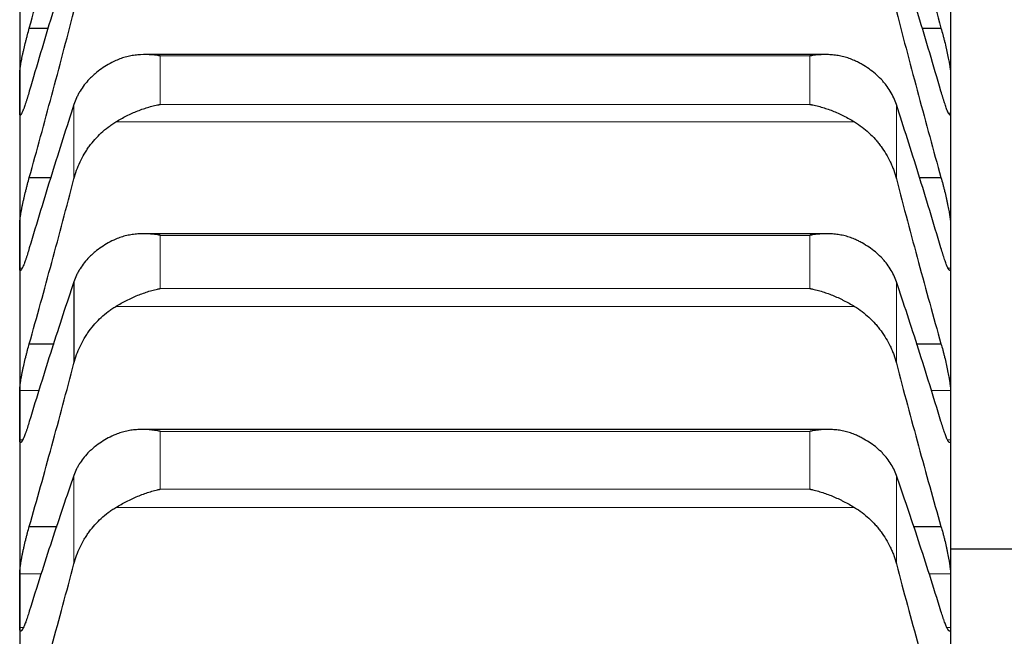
# Model space of a CAD drawing. Header units: inches. Extents: x 0 to 20790, y -12 to 14700.
# Tile 381 of 436: x 14115 to 14170, y 10532 to 10566. Entities that reach past the tile are written whole.
import ezdxf

# ---------------------------------------------------------------- set-up
doc = ezdxf.new("R2010")
doc.units = ezdxf.units.IN
doc.layers.add('1', color=7, linetype='Continuous', true_color=0xffffff)
doc.layers.add('254', color=7, linetype='Continuous', true_color=0xffffff)
doc.styles.add('latin_extended', font='simplex.shx')
doc.dimstyles.get("Standard").update_dxf_attribs({"dimtxt": 0.18, "dimasz": 0.18, "dimexe": 0.18, "dimexo": 0.0625, "dimgap": 0.09, "dimtad": 0, "dimtih": 1, "dimtoh": 1, "dimdec": 4, "dimzin": 0, "dimdsep": 46, "dimtxsty": 'Standard', "dimcen": 0.09, "dimadec": 0, "dimazin": 0, "dimtfac": 1, "dimtdec": 4, "dimtofl": 0, "dimtmove": 0, "dimatfit": 3, "dimfxl": 1, "dimtolj": 1, "dimtzin": 0, "dimarcsym": 0})

# ---------------------------------------------------------------- blocks, each defined once
blk = doc.blocks.new('_U7')
at = {"layer": '254', "color": 3, "linetype": 'Continuous', "lineweight": 13, "transparency": 16777216}
for p, q in [((13904.097, 12440.963), (13904.097, 12953.963)), ((14417.097, 9634.463), (14417.097, 12953.963)), ((14026.597, 12918.963), (14294.597, 12918.963))]:
    blk.add_line(p, q, dxfattribs=at)
at = {"layer": '254', "color": 3, "transparency": 16777216}
for points in [[(14026.597, 12939.38), (14026.597, 12898.546), (13904.097, 12918.963)], [(14294.597, 12898.546), (14294.597, 12939.38), (14417.097, 12918.963)]]:
    blk.add_solid(points, dxfattribs=at)
at = {"layer": 'Defpoints', "color": 0, "transparency": 16777216}
for p in [(14417.097, 12918.963), (13904.097, 12405.963), (14417.097, 9599.463)]:
    blk.add_point(p, dxfattribs=at)
at = {"layer": '254', "color": 2, "lineweight": 13, "transparency": 16777216, "insert": (13984.304, 13102.713), "char_height": 122.5, "attachment_point": 1, "style": 'latin_extended'}
blk.add_mtext('\\A1;513', dxfattribs=at)

msp = doc.modelspace()

# ---------------------------------------------------------------- linework, layer by layer
at = {"layer": '1', "color": 2, "linetype": 'Continuous', "lineweight": 25}
for p, q in [((14115.097, 10569.506), (14115.097, 10561.922)), ((14167.097, 10569.506), (14167.097, 10561.922)), ((14115.635, 10565.56), (14116.705, 10565.56)), ((14165.489, 10565.56), (14166.56, 10565.56)), ((14160.084, 10564.076), (14122.136, 10564.076)), ((14115.097, 10561.922), (14115.097, 10553.396)), ((14167.097, 10561.922), (14167.097, 10553.396)), ((14115.635, 10557.211), (14116.858, 10557.211)), ((14165.337, 10557.211), (14166.56, 10557.211)), ((14160.172, 10554.073), (14122.048, 10554.073)), ((14115.097, 10553.396), (14115.097, 10543.944)), ((14167.097, 10553.396), (14167.097, 10543.944)), ((14118.123, 10551.393), (14118.123, 10546.843)), ((14115.635, 10547.93), (14117.019, 10547.93)), ((14165.176, 10547.93), (14166.56, 10547.93)), ((14115.097, 10543.944), (14115.097, 10533.579)), ((14167.097, 10543.944), (14167.097, 10533.579)), ((14160.26, 10543.143), (14121.96, 10543.143)), ((14115.635, 10537.73), (14117.189, 10537.73)), ((14165.006, 10537.73), (14166.56, 10537.73)), ((14249.099, 10536.46), (14167.099, 10536.46)), ((14115.097, 10533.579), (14115.097, 10522.319)), ((14167.097, 10533.579), (14167.097, 10522.319))]:
    msp.add_line(p, q, dxfattribs=at)
at = {"layer": '1', "color": 110, "linetype": 'Continuous', "lineweight": 13}
for p, q in [((14122.953, 10564.003), (14159.241, 10564.003)), ((14122.953, 10564.003), (14122.953, 10561.293)), ((14159.241, 10564.003), (14159.241, 10561.293)), ((14118.123, 10561.283), (14118.123, 10557.133)), ((14122.953, 10561.293), (14159.241, 10561.293)), ((14164.071, 10561.283), (14164.071, 10557.133)), ((14166.98, 10560.808), (14167.095, 10560.808)), ((14120.466, 10560.318), (14161.729, 10560.318)), ((14122.953, 10553.984), (14159.241, 10553.984)), ((14122.953, 10553.984), (14122.953, 10551.013)), ((14159.241, 10553.984), (14159.241, 10551.013)), ((14115.1, 10552.153), (14115.234, 10552.153)), ((14166.957, 10552.153), (14167.095, 10552.153)), ((14164.071, 10551.393), (14164.071, 10546.843)), ((14122.953, 10551.013), (14159.241, 10551.013)), ((14120.466, 10550.014), (14161.729, 10550.014)), ((14115.1, 10545.314), (14116.184, 10545.314)), ((14166.01, 10545.314), (14167.095, 10545.314)), ((14122.953, 10543.037), (14159.241, 10543.037)), ((14122.953, 10543.037), (14122.953, 10539.809)), ((14159.241, 10543.037), (14159.241, 10539.809)), ((14115.1, 10542.573), (14115.268, 10542.573)), ((14166.928, 10542.573), (14167.095, 10542.573)), ((14118.123, 10540.579), (14118.123, 10535.635)), ((14164.071, 10540.579), (14164.071, 10535.635)), ((14122.953, 10539.809), (14159.241, 10539.809)), ((14120.466, 10538.788), (14161.729, 10538.788)), ((14115.1, 10535.075), (14116.317, 10535.075)), ((14165.878, 10535.075), (14167.095, 10535.075)), ((14115.1, 10532.084), (14115.304, 10532.084)), ((14166.895, 10532.084), (14167.095, 10532.084))]:
    msp.add_line(p, q, dxfattribs=at)
at = {"layer": '1', "color": 2, "linetype": 'Continuous', "lineweight": 25}
for points in [[(14115.635, 10565.56), (14115.846, 10566.326), (14116.266, 10567.864), (14116.891, 10570.19), (14117.51, 10572.534), (14117.92, 10574.11), (14118.123, 10574.9)], [(14164.071, 10574.9), (14164.275, 10574.11), (14164.684, 10572.534), (14165.304, 10570.19), (14165.929, 10567.864), (14166.349, 10566.326), (14166.56, 10565.56)], [(14118.123, 10570.234), (14117.92, 10569.59), (14117.51, 10568.281), (14116.891, 10566.26), (14116.266, 10564.181), (14115.846, 10562.757), (14115.635, 10562.035)], [(14166.56, 10562.035), (14166.349, 10562.757), (14165.929, 10564.181), (14165.304, 10566.26), (14164.684, 10568.281), (14164.275, 10569.59), (14164.071, 10570.234)], [(14115.635, 10557.211), (14115.846, 10557.969), (14116.266, 10559.493), (14116.891, 10561.801), (14117.51, 10564.132), (14117.92, 10565.702), (14118.123, 10566.491)], [(14164.071, 10566.491), (14164.275, 10565.702), (14164.684, 10564.132), (14165.304, 10561.801), (14165.929, 10559.493), (14166.349, 10557.969), (14166.56, 10557.211)], [(14115.097, 10561.922), (14115.097, 10562.293), (14115.098, 10562.665), (14115.1, 10563.036)], [(14167.095, 10563.036), (14167.096, 10562.665), (14167.097, 10562.293), (14167.097, 10561.922)], [(14115.1, 10560.808), (14115.098, 10561.179), (14115.097, 10561.55), (14115.097, 10561.922)], [(14167.097, 10561.922), (14167.097, 10561.55), (14167.096, 10561.179), (14167.095, 10560.808)], [(14118.123, 10561.283), (14117.92, 10560.658), (14117.51, 10559.386), (14116.891, 10557.415), (14116.266, 10555.383), (14115.846, 10553.986), (14115.635, 10553.278)], [(14166.56, 10553.278), (14166.349, 10553.986), (14165.929, 10555.383), (14165.304, 10557.415), (14164.684, 10559.386), (14164.275, 10560.658), (14164.071, 10561.283)], [(14115.635, 10547.93), (14115.846, 10548.678), (14116.266, 10550.184), (14116.891, 10552.471), (14117.51, 10554.786), (14117.92, 10556.348), (14118.123, 10557.133)], [(14164.071, 10557.133), (14164.275, 10556.348), (14164.684, 10554.786), (14165.304, 10552.471), (14165.929, 10550.184), (14166.349, 10548.678), (14166.56, 10547.93)], [(14115.097, 10553.396), (14115.097, 10553.811), (14115.098, 10554.225), (14115.1, 10554.64)], [(14167.095, 10554.64), (14167.096, 10554.225), (14167.097, 10553.811), (14167.097, 10553.396)], [(14115.1, 10552.153), (14115.098, 10552.567), (14115.097, 10552.982), (14115.097, 10553.396)], [(14167.097, 10553.396), (14167.097, 10552.982), (14167.096, 10552.567), (14167.095, 10552.153)], [(14118.123, 10551.393), (14117.92, 10550.788), (14117.51, 10549.554), (14116.891, 10547.637), (14116.266, 10545.654), (14115.846, 10544.288), (14115.635, 10543.594)], [(14166.56, 10543.594), (14166.349, 10544.288), (14165.929, 10545.654), (14165.304, 10547.637), (14164.684, 10549.554), (14164.275, 10550.788), (14164.071, 10551.393)], [(14115.635, 10537.73), (14115.846, 10538.468), (14116.266, 10539.954), (14116.891, 10542.216), (14117.51, 10544.51), (14117.92, 10546.062), (14118.123, 10546.843)], [(14164.071, 10546.843), (14164.275, 10546.062), (14164.684, 10544.51), (14165.304, 10542.216), (14165.929, 10539.954), (14166.349, 10538.468), (14166.56, 10537.73)], [(14115.097, 10543.944), (14115.097, 10544.401), (14115.098, 10544.857), (14115.1, 10545.314)], [(14167.095, 10545.314), (14167.096, 10544.857), (14167.097, 10544.401), (14167.097, 10543.944)], [(14115.1, 10542.573), (14115.098, 10543.03), (14115.097, 10543.487), (14115.097, 10543.944)], [(14167.097, 10543.944), (14167.097, 10543.487), (14167.096, 10543.03), (14167.095, 10542.573)], [(14118.123, 10540.579), (14117.92, 10539.994), (14117.51, 10538.801), (14116.891, 10536.941), (14116.266, 10535.011), (14115.846, 10533.677), (14115.635, 10532.998)], [(14166.56, 10532.998), (14166.349, 10533.677), (14165.929, 10535.011), (14165.304, 10536.941), (14164.684, 10538.801), (14164.275, 10539.994), (14164.071, 10540.579)], [(14115.635, 10526.628), (14115.846, 10527.354), (14116.266, 10528.818), (14116.891, 10531.052), (14117.51, 10533.322), (14117.92, 10534.86), (14118.123, 10535.635)], [(14164.071, 10535.635), (14164.275, 10534.86), (14164.684, 10533.322), (14165.304, 10531.052), (14165.929, 10528.818), (14166.349, 10527.354), (14166.56, 10526.628)], [(14115.097, 10533.579), (14115.097, 10534.078), (14115.098, 10534.576), (14115.1, 10535.075)], [(14167.095, 10535.075), (14167.096, 10534.576), (14167.097, 10534.078), (14167.097, 10533.579)], [(14115.1, 10532.084), (14115.098, 10532.582), (14115.097, 10533.081), (14115.097, 10533.579)], [(14167.097, 10533.579), (14167.097, 10533.081), (14167.096, 10532.582), (14167.095, 10532.084)]]:
    msp.add_open_spline(points, degree=3, dxfattribs=at)
for points, knots in [([(14115.1, 10563.036), (14115.1, 10563.058), (14115.102, 10563.107), (14115.11, 10563.198), (14115.119, 10563.27), (14115.127, 10563.328), (14115.13, 10563.349), (14115.136, 10563.39), (14115.139, 10563.412), (14115.157, 10563.521), (14115.173, 10563.617), (14115.198, 10563.748), (14115.203, 10563.774), (14115.211, 10563.815), (14115.214, 10563.829), (14115.22, 10563.857), (14115.234, 10563.926), (14115.26, 10564.054), (14115.286, 10564.173), (14115.313, 10564.295), (14115.327, 10564.357), (14115.371, 10564.546), (14115.402, 10564.672), (14115.449, 10564.864), (14115.465, 10564.928), (14115.49, 10565.024), (14115.499, 10565.057), (14115.515, 10565.121), (14115.524, 10565.153), (14115.566, 10565.312), (14115.6, 10565.437), (14115.635, 10565.56)], [0, 0, 0, 0, 0.0625, 0.125, 0.1875, 0.1875, 0.21875, 0.21875, 0.25, 0.25, 0.375, 0.375, 0.40625, 0.40625, 0.421875, 0.421875, 0.4375, 0.5, 0.5625, 0.5625, 0.625, 0.625, 0.75, 0.75, 0.8125, 0.8125, 0.84375, 0.84375, 0.875, 0.875, 1, 1, 1, 1]), ([(14166.56, 10565.56), (14166.594, 10565.437), (14166.628, 10565.313), (14166.679, 10565.123), (14166.695, 10565.06), (14166.72, 10564.963), (14166.728, 10564.931), (14166.745, 10564.867), (14166.753, 10564.834), (14166.793, 10564.673), (14166.823, 10564.547), (14166.867, 10564.36), (14166.881, 10564.298), (14166.901, 10564.206), (14166.908, 10564.176), (14166.921, 10564.116), (14166.927, 10564.086), (14166.958, 10563.94), (14166.981, 10563.829), (14167.006, 10563.699), (14167.01, 10563.673), (14167.02, 10563.622), (14167.024, 10563.597), (14167.037, 10563.524), (14167.045, 10563.478), (14167.065, 10563.347), (14167.076, 10563.27), (14167.085, 10563.186), (14167.087, 10563.169), (14167.09, 10563.139), (14167.091, 10563.124), (14167.094, 10563.082), (14167.095, 10563.058), (14167.095, 10563.036)], [0, 0, 0, 0, 0.125, 0.125, 0.1875, 0.1875, 0.21875, 0.21875, 0.25, 0.25, 0.375, 0.375, 0.4375, 0.4375, 0.46875, 0.46875, 0.5, 0.5, 0.625, 0.625, 0.65625, 0.65625, 0.6875, 0.6875, 0.75, 0.75, 0.875, 0.875, 0.90625, 0.90625, 0.9375, 0.9375, 1, 1, 1, 1]), ([(14122.953, 10564.003), (14122.95, 10564.004), (14122.947, 10564.004), (14122.94, 10564.005), (14122.937, 10564.006), (14122.927, 10564.008), (14122.907, 10564.011), (14122.86, 10564.018), (14122.768, 10564.032), (14122.689, 10564.041), (14122.531, 10564.058), (14122.426, 10564.067), (14122.112, 10564.081), (14121.904, 10564.077), (14121.593, 10564.049), (14121.489, 10564.036), (14121.334, 10564.01), (14121.282, 10564), (14121.178, 10563.979), (14121.126, 10563.967), (14120.971, 10563.928), (14120.869, 10563.897), (14120.666, 10563.827), (14120.566, 10563.787), (14120.466, 10563.742)], [0, 0, 0, 0, 0.003906, 0.003906, 0.007813, 0.007813, 0.015625, 0.03125, 0.0625, 0.125, 0.125, 0.25, 0.25, 0.5, 0.5, 0.625, 0.625, 0.6875, 0.6875, 0.75, 0.75, 0.875, 0.875, 1, 1, 1, 1]), ([(14161.729, 10563.742), (14161.629, 10563.787), (14161.529, 10563.827), (14161.328, 10563.897), (14161.226, 10563.927), (14161.023, 10563.978), (14160.92, 10564), (14160.713, 10564.035), (14160.609, 10564.048), (14160.399, 10564.067), (14160.294, 10564.073), (14160.085, 10564.077), (14159.98, 10564.076), (14159.769, 10564.067), (14159.664, 10564.058), (14159.506, 10564.041), (14159.427, 10564.032), (14159.334, 10564.018), (14159.288, 10564.011), (14159.268, 10564.008), (14159.255, 10564.005), (14159.248, 10564.004), (14159.241, 10564.003)], [0, 0, 0, 0, 0.125, 0.125, 0.25, 0.25, 0.375, 0.375, 0.5, 0.5, 0.625, 0.625, 0.75, 0.75, 0.875, 0.875, 0.9375, 0.96875, 0.984375, 0.992188, 0.992188, 1, 1, 1, 1]), ([(14120.466, 10563.742), (14120.32, 10563.675), (14120.18, 10563.604), (14119.911, 10563.451), (14119.653, 10563.288), (14119.417, 10563.105), (14119.276, 10562.985), (14119.249, 10562.96), (14119.194, 10562.911), (14119.167, 10562.886), (14119.086, 10562.81), (14119.035, 10562.758), (14118.885, 10562.601), (14118.792, 10562.493), (14118.621, 10562.269), (14118.542, 10562.154), (14118.434, 10561.976), (14118.399, 10561.915), (14118.35, 10561.824), (14118.335, 10561.793), (14118.304, 10561.731), (14118.289, 10561.699), (14118.216, 10561.542), (14118.166, 10561.414), (14118.123, 10561.283)], [0, 0, 0, 0, 0.125, 0.125, 0.25, 0.375, 0.375, 0.40625, 0.40625, 0.4375, 0.4375, 0.5, 0.5, 0.625, 0.625, 0.75, 0.75, 0.8125, 0.8125, 0.84375, 0.84375, 0.875, 0.875, 1, 1, 1, 1]), ([(14164.071, 10561.283), (14164.028, 10561.414), (14163.978, 10561.542), (14163.864, 10561.791), (14163.735, 10562.034), (14163.577, 10562.265), (14163.448, 10562.433), (14163.403, 10562.489), (14163.332, 10562.571), (14163.309, 10562.598), (14163.26, 10562.652), (14163.236, 10562.679), (14163.111, 10562.81), (14162.899, 10563.011), (14162.664, 10563.193), (14162.417, 10563.366), (14162.288, 10563.448), (14162.118, 10563.545), (14162.083, 10563.564), (14162.014, 10563.602), (14161.909, 10563.657), (14161.802, 10563.708), (14161.729, 10563.742)], [0, 0, 0, 0, 0.125, 0.125, 0.25, 0.375, 0.375, 0.4375, 0.4375, 0.46875, 0.46875, 0.5, 0.5, 0.625, 0.75, 0.75, 0.875, 0.875, 0.90625, 0.90625, 0.9375, 1, 1, 1, 1]), ([(14115.635, 10562.035), (14115.6, 10561.913), (14115.566, 10561.797), (14115.516, 10561.632), (14115.499, 10561.579), (14115.475, 10561.501), (14115.466, 10561.475), (14115.45, 10561.425), (14115.442, 10561.4), (14115.402, 10561.279), (14115.371, 10561.192), (14115.328, 10561.074), (14115.314, 10561.037), (14115.293, 10560.985), (14115.287, 10560.969), (14115.274, 10560.937), (14115.267, 10560.922), (14115.236, 10560.85), (14115.214, 10560.804), (14115.189, 10560.761), (14115.184, 10560.753), (14115.175, 10560.739), (14115.17, 10560.733), (14115.158, 10560.716), (14115.15, 10560.708), (14115.129, 10560.695), (14115.118, 10560.699), (14115.109, 10560.721), (14115.108, 10560.726), (14115.105, 10560.738), (14115.104, 10560.745), (14115.101, 10560.767), (14115.1, 10560.786), (14115.1, 10560.808)], [0, 0, 0, 0, 0.125, 0.125, 0.1875, 0.1875, 0.21875, 0.21875, 0.25, 0.25, 0.375, 0.375, 0.4375, 0.4375, 0.46875, 0.46875, 0.5, 0.5, 0.625, 0.625, 0.65625, 0.65625, 0.6875, 0.6875, 0.75, 0.75, 0.875, 0.875, 0.90625, 0.90625, 0.9375, 0.9375, 1, 1, 1, 1]), ([(14167.095, 10560.808), (14167.095, 10560.786), (14167.093, 10560.749), (14167.084, 10560.714), (14167.076, 10560.703), (14167.068, 10560.7), (14167.065, 10560.699), (14167.059, 10560.7), (14167.055, 10560.702), (14167.038, 10560.713), (14167.021, 10560.734), (14166.996, 10560.777), (14166.991, 10560.786), (14166.983, 10560.801), (14166.98, 10560.807), (14166.975, 10560.817), (14166.961, 10560.845), (14166.934, 10560.904), (14166.908, 10560.967), (14166.881, 10561.035), (14166.867, 10561.072), (14166.823, 10561.191), (14166.793, 10561.279), (14166.745, 10561.422), (14166.729, 10561.472), (14166.704, 10561.55), (14166.696, 10561.577), (14166.679, 10561.631), (14166.671, 10561.658), (14166.628, 10561.797), (14166.594, 10561.913), (14166.56, 10562.035)], [0, 0, 0, 0, 0.0625, 0.125, 0.1875, 0.1875, 0.21875, 0.21875, 0.25, 0.25, 0.375, 0.375, 0.40625, 0.40625, 0.421875, 0.421875, 0.4375, 0.5, 0.5625, 0.5625, 0.625, 0.625, 0.75, 0.75, 0.8125, 0.8125, 0.84375, 0.84375, 0.875, 0.875, 1, 1, 1, 1]), ([(14120.466, 10560.318), (14120.565, 10560.379), (14120.666, 10560.437), (14120.867, 10560.549), (14120.968, 10560.603), (14121.172, 10560.705), (14121.275, 10560.754), (14121.481, 10560.847), (14121.585, 10560.891), (14121.795, 10560.974), (14121.9, 10561.013), (14122.11, 10561.085), (14122.215, 10561.118), (14122.425, 10561.178), (14122.53, 10561.205), (14122.689, 10561.241), (14122.768, 10561.259), (14122.86, 10561.277), (14122.907, 10561.285), (14122.927, 10561.289), (14122.94, 10561.291), (14122.947, 10561.292), (14122.953, 10561.293)], [0, 0, 0, 0, 0.125, 0.125, 0.25, 0.25, 0.375, 0.375, 0.5, 0.5, 0.625, 0.625, 0.75, 0.75, 0.875, 0.875, 0.9375, 0.96875, 0.984375, 0.992187, 0.992187, 1, 1, 1, 1]), ([(14159.241, 10561.293), (14159.245, 10561.293), (14159.248, 10561.292), (14159.254, 10561.291), (14159.258, 10561.29), (14159.268, 10561.289), (14159.288, 10561.285), (14159.334, 10561.277), (14159.427, 10561.259), (14159.612, 10561.219), (14159.769, 10561.178), (14160.083, 10561.088), (14160.291, 10561.017), (14160.602, 10560.894), (14160.705, 10560.851), (14160.861, 10560.781), (14160.913, 10560.757), (14161.016, 10560.708), (14161.068, 10560.682), (14161.223, 10560.605), (14161.325, 10560.55), (14161.528, 10560.438), (14161.629, 10560.379), (14161.729, 10560.318)], [0, 0, 0, 0, 0.003906, 0.003906, 0.007813, 0.007813, 0.015625, 0.03125, 0.0625, 0.125, 0.25, 0.25, 0.5, 0.5, 0.625, 0.625, 0.6875, 0.6875, 0.75, 0.75, 0.875, 0.875, 1, 1, 1, 1]), ([(14118.123, 10557.133), (14118.166, 10557.297), (14118.216, 10557.458), (14118.331, 10557.774), (14118.46, 10558.083), (14118.617, 10558.38), (14118.747, 10558.598), (14118.792, 10558.67), (14118.862, 10558.777), (14118.886, 10558.812), (14118.934, 10558.882), (14118.959, 10558.916), (14119.084, 10559.087), (14119.295, 10559.349), (14119.53, 10559.589), (14119.777, 10559.818), (14119.907, 10559.927), (14120.077, 10560.056), (14120.111, 10560.081), (14120.18, 10560.131), (14120.285, 10560.204), (14120.393, 10560.274), (14120.466, 10560.318)], [0, 0, 0, 0, 0.125, 0.125, 0.25, 0.375, 0.375, 0.4375, 0.4375, 0.46875, 0.46875, 0.5, 0.5, 0.625, 0.75, 0.75, 0.875, 0.875, 0.90625, 0.90625, 0.9375, 1, 1, 1, 1]), ([(14161.729, 10560.318), (14161.875, 10560.229), (14162.015, 10560.134), (14162.283, 10559.931), (14162.541, 10559.715), (14162.777, 10559.474), (14162.918, 10559.316), (14162.946, 10559.284), (14163.001, 10559.219), (14163.028, 10559.186), (14163.108, 10559.087), (14163.16, 10559.02), (14163.309, 10558.815), (14163.402, 10558.675), (14163.574, 10558.386), (14163.653, 10558.238), (14163.761, 10558.01), (14163.795, 10557.933), (14163.844, 10557.816), (14163.86, 10557.777), (14163.891, 10557.698), (14163.906, 10557.658), (14163.978, 10557.459), (14164.028, 10557.297), (14164.071, 10557.133)], [0, 0, 0, 0, 0.125, 0.125, 0.25, 0.375, 0.375, 0.40625, 0.40625, 0.4375, 0.4375, 0.5, 0.5, 0.625, 0.625, 0.75, 0.75, 0.8125, 0.8125, 0.84375, 0.84375, 0.875, 0.875, 1, 1, 1, 1]), ([(14115.1, 10554.64), (14115.1, 10554.664), (14115.102, 10554.718), (14115.11, 10554.816), (14115.119, 10554.892), (14115.127, 10554.954), (14115.13, 10554.975), (14115.136, 10555.019), (14115.139, 10555.041), (14115.157, 10555.155), (14115.173, 10555.255), (14115.198, 10555.39), (14115.203, 10555.417), (14115.211, 10555.459), (14115.214, 10555.473), (14115.22, 10555.501), (14115.234, 10555.572), (14115.26, 10555.703), (14115.286, 10555.824), (14115.313, 10555.947), (14115.327, 10556.01), (14115.371, 10556.201), (14115.402, 10556.328), (14115.449, 10556.52), (14115.465, 10556.584), (14115.49, 10556.681), (14115.499, 10556.713), (14115.515, 10556.777), (14115.524, 10556.809), (14115.566, 10556.967), (14115.6, 10557.091), (14115.635, 10557.211)], [0, 0, 0, 0, 0.0625, 0.125, 0.1875, 0.1875, 0.21875, 0.21875, 0.25, 0.25, 0.375, 0.375, 0.40625, 0.40625, 0.421875, 0.421875, 0.4375, 0.5, 0.5625, 0.5625, 0.625, 0.625, 0.75, 0.75, 0.8125, 0.8125, 0.84375, 0.84375, 0.875, 0.875, 1, 1, 1, 1]), ([(14166.56, 10557.211), (14166.594, 10557.091), (14166.628, 10556.968), (14166.679, 10556.779), (14166.695, 10556.716), (14166.72, 10556.62), (14166.728, 10556.587), (14166.745, 10556.523), (14166.753, 10556.49), (14166.793, 10556.329), (14166.823, 10556.202), (14166.867, 10556.013), (14166.881, 10555.951), (14166.901, 10555.858), (14166.908, 10555.827), (14166.921, 10555.766), (14166.927, 10555.736), (14166.958, 10555.587), (14166.981, 10555.473), (14167.006, 10555.339), (14167.01, 10555.312), (14167.02, 10555.26), (14167.024, 10555.234), (14167.037, 10555.159), (14167.045, 10555.111), (14167.065, 10554.974), (14167.076, 10554.892), (14167.085, 10554.803), (14167.087, 10554.785), (14167.09, 10554.752), (14167.091, 10554.736), (14167.094, 10554.691), (14167.095, 10554.664), (14167.095, 10554.64)], [0, 0, 0, 0, 0.125, 0.125, 0.1875, 0.1875, 0.21875, 0.21875, 0.25, 0.25, 0.375, 0.375, 0.4375, 0.4375, 0.46875, 0.46875, 0.5, 0.5, 0.625, 0.625, 0.65625, 0.65625, 0.6875, 0.6875, 0.75, 0.75, 0.875, 0.875, 0.90625, 0.90625, 0.9375, 0.9375, 1, 1, 1, 1]), ([(14122.953, 10553.984), (14122.95, 10553.985), (14122.947, 10553.985), (14122.94, 10553.987), (14122.937, 10553.987), (14122.927, 10553.989), (14122.907, 10553.993), (14122.86, 10554.001), (14122.768, 10554.016), (14122.689, 10554.027), (14122.531, 10554.047), (14122.426, 10554.057), (14122.112, 10554.077), (14121.904, 10554.077), (14121.593, 10554.054), (14121.489, 10554.043), (14121.334, 10554.02), (14121.282, 10554.011), (14121.178, 10553.992), (14121.126, 10553.981), (14120.971, 10553.945), (14120.869, 10553.916), (14120.666, 10553.85), (14120.566, 10553.811), (14120.466, 10553.768)], [0, 0, 0, 0, 0.003906, 0.003906, 0.007812, 0.007812, 0.015625, 0.03125, 0.0625, 0.125, 0.125, 0.25, 0.25, 0.5, 0.5, 0.625, 0.625, 0.6875, 0.6875, 0.75, 0.75, 0.875, 0.875, 1, 1, 1, 1]), ([(14161.729, 10553.768), (14161.629, 10553.811), (14161.529, 10553.849), (14161.328, 10553.916), (14161.226, 10553.944), (14161.023, 10553.992), (14160.92, 10554.011), (14160.713, 10554.042), (14160.609, 10554.054), (14160.399, 10554.069), (14160.294, 10554.073), (14160.085, 10554.073), (14159.98, 10554.07), (14159.769, 10554.057), (14159.664, 10554.047), (14159.506, 10554.027), (14159.427, 10554.016), (14159.334, 10554.001), (14159.288, 10553.993), (14159.268, 10553.989), (14159.255, 10553.987), (14159.248, 10553.985), (14159.241, 10553.984)], [0, 0, 0, 0, 0.125, 0.125, 0.25, 0.25, 0.375, 0.375, 0.5, 0.5, 0.625, 0.625, 0.75, 0.75, 0.875, 0.875, 0.9375, 0.96875, 0.984375, 0.992187, 0.992187, 1, 1, 1, 1]), ([(14120.466, 10553.768), (14120.32, 10553.704), (14120.18, 10553.635), (14119.911, 10553.487), (14119.653, 10553.33), (14119.417, 10553.154), (14119.276, 10553.038), (14119.249, 10553.014), (14119.194, 10552.967), (14119.167, 10552.942), (14119.086, 10552.869), (14119.035, 10552.819), (14118.885, 10552.667), (14118.792, 10552.563), (14118.621, 10552.347), (14118.542, 10552.235), (14118.434, 10552.063), (14118.399, 10552.005), (14118.35, 10551.916), (14118.335, 10551.886), (14118.304, 10551.826), (14118.289, 10551.796), (14118.216, 10551.644), (14118.166, 10551.52), (14118.123, 10551.393)], [0, 0, 0, 0, 0.125, 0.125, 0.25, 0.375, 0.375, 0.40625, 0.40625, 0.4375, 0.4375, 0.5, 0.5, 0.625, 0.625, 0.75, 0.75, 0.8125, 0.8125, 0.84375, 0.84375, 0.875, 0.875, 1, 1, 1, 1]), ([(14164.071, 10551.393), (14164.028, 10551.52), (14163.978, 10551.643), (14163.864, 10551.884), (14163.735, 10552.119), (14163.577, 10552.342), (14163.448, 10552.506), (14163.403, 10552.559), (14163.332, 10552.639), (14163.309, 10552.665), (14163.26, 10552.717), (14163.236, 10552.742), (14163.111, 10552.869), (14162.899, 10553.063), (14162.664, 10553.239), (14162.417, 10553.406), (14162.288, 10553.485), (14162.118, 10553.578), (14162.083, 10553.597), (14162.014, 10553.633), (14161.909, 10553.686), (14161.802, 10553.736), (14161.729, 10553.768)], [0, 0, 0, 0, 0.125, 0.125, 0.25, 0.375, 0.375, 0.4375, 0.4375, 0.46875, 0.46875, 0.5, 0.5, 0.625, 0.75, 0.75, 0.875, 0.875, 0.90625, 0.90625, 0.9375, 1, 1, 1, 1]), ([(14115.635, 10553.278), (14115.6, 10553.158), (14115.566, 10553.044), (14115.516, 10552.883), (14115.499, 10552.831), (14115.475, 10552.756), (14115.466, 10552.731), (14115.45, 10552.682), (14115.442, 10552.658), (14115.402, 10552.541), (14115.371, 10552.458), (14115.328, 10552.346), (14115.314, 10552.312), (14115.293, 10552.263), (14115.287, 10552.248), (14115.274, 10552.218), (14115.267, 10552.204), (14115.236, 10552.138), (14115.214, 10552.097), (14115.189, 10552.06), (14115.184, 10552.054), (14115.175, 10552.042), (14115.17, 10552.037), (14115.158, 10552.025), (14115.15, 10552.02), (14115.129, 10552.015), (14115.118, 10552.024), (14115.109, 10552.052), (14115.108, 10552.058), (14115.105, 10552.073), (14115.104, 10552.081), (14115.101, 10552.108), (14115.1, 10552.129), (14115.1, 10552.153)], [0, 0, 0, 0, 0.125, 0.125, 0.1875, 0.1875, 0.21875, 0.21875, 0.25, 0.25, 0.375, 0.375, 0.4375, 0.4375, 0.46875, 0.46875, 0.5, 0.5, 0.625, 0.625, 0.65625, 0.65625, 0.6875, 0.6875, 0.75, 0.75, 0.875, 0.875, 0.90625, 0.90625, 0.9375, 0.9375, 1, 1, 1, 1]), ([(14167.095, 10552.153), (14167.095, 10552.129), (14167.093, 10552.087), (14167.084, 10552.044), (14167.076, 10552.028), (14167.068, 10552.02), (14167.065, 10552.019), (14167.059, 10552.017), (14167.055, 10552.017), (14167.038, 10552.022), (14167.021, 10552.038), (14166.996, 10552.074), (14166.991, 10552.082), (14166.983, 10552.095), (14166.98, 10552.1), (14166.975, 10552.11), (14166.961, 10552.135), (14166.934, 10552.188), (14166.908, 10552.246), (14166.881, 10552.31), (14166.867, 10552.345), (14166.823, 10552.457), (14166.793, 10552.541), (14166.745, 10552.68), (14166.729, 10552.728), (14166.704, 10552.804), (14166.696, 10552.829), (14166.679, 10552.882), (14166.671, 10552.909), (14166.628, 10553.044), (14166.594, 10553.158), (14166.56, 10553.278)], [0, 0, 0, 0, 0.0625, 0.125, 0.1875, 0.1875, 0.21875, 0.21875, 0.25, 0.25, 0.375, 0.375, 0.40625, 0.40625, 0.421875, 0.421875, 0.4375, 0.5, 0.5625, 0.5625, 0.625, 0.625, 0.75, 0.75, 0.8125, 0.8125, 0.84375, 0.84375, 0.875, 0.875, 1, 1, 1, 1]), ([(14120.466, 10550.014), (14120.565, 10550.074), (14120.666, 10550.133), (14120.867, 10550.245), (14120.968, 10550.299), (14121.172, 10550.403), (14121.275, 10550.453), (14121.481, 10550.547), (14121.585, 10550.592), (14121.795, 10550.678), (14121.9, 10550.717), (14122.11, 10550.792), (14122.215, 10550.826), (14122.425, 10550.889), (14122.53, 10550.918), (14122.689, 10550.957), (14122.768, 10550.975), (14122.86, 10550.995), (14122.907, 10551.004), (14122.927, 10551.008), (14122.94, 10551.01), (14122.947, 10551.011), (14122.953, 10551.013)], [0, 0, 0, 0, 0.125, 0.125, 0.25, 0.25, 0.375, 0.375, 0.5, 0.5, 0.625, 0.625, 0.75, 0.75, 0.875, 0.875, 0.9375, 0.96875, 0.984375, 0.992187, 0.992187, 1, 1, 1, 1]), ([(14159.241, 10551.013), (14159.245, 10551.012), (14159.248, 10551.011), (14159.254, 10551.01), (14159.258, 10551.01), (14159.268, 10551.008), (14159.288, 10551.004), (14159.334, 10550.995), (14159.427, 10550.975), (14159.612, 10550.932), (14159.769, 10550.889), (14160.083, 10550.795), (14160.291, 10550.722), (14160.602, 10550.595), (14160.705, 10550.551), (14160.861, 10550.48), (14160.913, 10550.455), (14161.016, 10550.405), (14161.068, 10550.38), (14161.223, 10550.301), (14161.325, 10550.246), (14161.528, 10550.133), (14161.629, 10550.074), (14161.729, 10550.014)], [0, 0, 0, 0, 0.003906, 0.003906, 0.007812, 0.007812, 0.015625, 0.03125, 0.0625, 0.125, 0.25, 0.25, 0.5, 0.5, 0.625, 0.625, 0.6875, 0.6875, 0.75, 0.75, 0.875, 0.875, 1, 1, 1, 1]), ([(14118.123, 10546.843), (14118.166, 10547.006), (14118.216, 10547.166), (14118.331, 10547.48), (14118.46, 10547.788), (14118.617, 10548.083), (14118.747, 10548.3), (14118.792, 10548.372), (14118.862, 10548.478), (14118.886, 10548.513), (14118.934, 10548.582), (14118.959, 10548.617), (14119.084, 10548.787), (14119.295, 10549.048), (14119.53, 10549.288), (14119.777, 10549.516), (14119.907, 10549.624), (14120.077, 10549.752), (14120.111, 10549.778), (14120.18, 10549.827), (14120.285, 10549.901), (14120.393, 10549.97), (14120.466, 10550.014)], [0, 0, 0, 0, 0.125, 0.125, 0.25, 0.375, 0.375, 0.4375, 0.4375, 0.46875, 0.46875, 0.5, 0.5, 0.625, 0.75, 0.75, 0.875, 0.875, 0.90625, 0.90625, 0.9375, 1, 1, 1, 1]), ([(14161.729, 10550.014), (14161.875, 10549.925), (14162.015, 10549.83), (14162.283, 10549.628), (14162.541, 10549.412), (14162.777, 10549.173), (14162.918, 10549.015), (14162.946, 10548.983), (14163.001, 10548.919), (14163.028, 10548.886), (14163.108, 10548.787), (14163.16, 10548.72), (14163.309, 10548.516), (14163.402, 10548.376), (14163.574, 10548.089), (14163.653, 10547.942), (14163.761, 10547.715), (14163.795, 10547.638), (14163.844, 10547.522), (14163.86, 10547.483), (14163.891, 10547.404), (14163.906, 10547.365), (14163.978, 10547.167), (14164.028, 10547.006), (14164.071, 10546.843)], [0, 0, 0, 0, 0.125, 0.125, 0.25, 0.375, 0.375, 0.40625, 0.40625, 0.4375, 0.4375, 0.5, 0.5, 0.625, 0.625, 0.75, 0.75, 0.8125, 0.8125, 0.84375, 0.84375, 0.875, 0.875, 1, 1, 1, 1]), ([(14115.1, 10545.314), (14115.1, 10545.341), (14115.102, 10545.4), (14115.11, 10545.505), (14115.119, 10545.585), (14115.127, 10545.65), (14115.13, 10545.672), (14115.136, 10545.718), (14115.139, 10545.741), (14115.157, 10545.86), (14115.173, 10545.963), (14115.198, 10546.101), (14115.203, 10546.129), (14115.211, 10546.172), (14115.214, 10546.186), (14115.22, 10546.215), (14115.234, 10546.288), (14115.26, 10546.422), (14115.286, 10546.544), (14115.313, 10546.669), (14115.327, 10546.732), (14115.371, 10546.925), (14115.402, 10547.053), (14115.449, 10547.245), (14115.465, 10547.308), (14115.49, 10547.404), (14115.499, 10547.436), (14115.515, 10547.5), (14115.524, 10547.532), (14115.566, 10547.689), (14115.6, 10547.811), (14115.635, 10547.93)], [0, 0, 0, 0, 0.0625, 0.125, 0.1875, 0.1875, 0.21875, 0.21875, 0.25, 0.25, 0.375, 0.375, 0.40625, 0.40625, 0.421875, 0.421875, 0.4375, 0.5, 0.5625, 0.5625, 0.625, 0.625, 0.75, 0.75, 0.8125, 0.8125, 0.84375, 0.84375, 0.875, 0.875, 1, 1, 1, 1]), ([(14166.56, 10547.93), (14166.594, 10547.811), (14166.628, 10547.689), (14166.679, 10547.502), (14166.695, 10547.439), (14166.72, 10547.344), (14166.728, 10547.312), (14166.745, 10547.247), (14166.753, 10547.215), (14166.793, 10547.053), (14166.823, 10546.926), (14166.867, 10546.735), (14166.881, 10546.672), (14166.901, 10546.578), (14166.908, 10546.547), (14166.921, 10546.485), (14166.927, 10546.454), (14166.958, 10546.303), (14166.981, 10546.187), (14167.006, 10546.049), (14167.01, 10546.022), (14167.02, 10545.968), (14167.024, 10545.941), (14167.037, 10545.863), (14167.045, 10545.814), (14167.065, 10545.671), (14167.076, 10545.586), (14167.085, 10545.49), (14167.087, 10545.472), (14167.09, 10545.436), (14167.091, 10545.419), (14167.094, 10545.371), (14167.095, 10545.341), (14167.095, 10545.314)], [0, 0, 0, 0, 0.125, 0.125, 0.1875, 0.1875, 0.21875, 0.21875, 0.25, 0.25, 0.375, 0.375, 0.4375, 0.4375, 0.46875, 0.46875, 0.5, 0.5, 0.625, 0.625, 0.65625, 0.65625, 0.6875, 0.6875, 0.75, 0.75, 0.875, 0.875, 0.90625, 0.90625, 0.9375, 0.9375, 1, 1, 1, 1]), ([(14115.635, 10543.594), (14115.6, 10543.476), (14115.566, 10543.365), (14115.516, 10543.208), (14115.499, 10543.158), (14115.475, 10543.084), (14115.466, 10543.06), (14115.45, 10543.013), (14115.442, 10542.99), (14115.402, 10542.878), (14115.371, 10542.798), (14115.328, 10542.694), (14115.314, 10542.661), (14115.293, 10542.616), (14115.287, 10542.602), (14115.274, 10542.575), (14115.267, 10542.562), (14115.236, 10542.502), (14115.214, 10542.465), (14115.189, 10542.435), (14115.184, 10542.43), (14115.175, 10542.421), (14115.17, 10542.417), (14115.158, 10542.409), (14115.15, 10542.407), (14115.129, 10542.409), (14115.118, 10542.423), (14115.109, 10542.458), (14115.108, 10542.466), (14115.105, 10542.483), (14115.104, 10542.492), (14115.101, 10542.523), (14115.1, 10542.546), (14115.1, 10542.573)], [0, 0, 0, 0, 0.125, 0.125, 0.1875, 0.1875, 0.21875, 0.21875, 0.25, 0.25, 0.375, 0.375, 0.4375, 0.4375, 0.46875, 0.46875, 0.5, 0.5, 0.625, 0.625, 0.65625, 0.65625, 0.6875, 0.6875, 0.75, 0.75, 0.875, 0.875, 0.90625, 0.90625, 0.9375, 0.9375, 1, 1, 1, 1]), ([(14167.095, 10542.573), (14167.095, 10542.546), (14167.093, 10542.5), (14167.084, 10542.449), (14167.076, 10542.427), (14167.068, 10542.416), (14167.065, 10542.413), (14167.059, 10542.409), (14167.055, 10542.408), (14167.038, 10542.406), (14167.021, 10542.417), (14166.996, 10542.447), (14166.991, 10542.453), (14166.983, 10542.465), (14166.98, 10542.469), (14166.975, 10542.477), (14166.961, 10542.499), (14166.934, 10542.546), (14166.908, 10542.6), (14166.881, 10542.659), (14166.867, 10542.692), (14166.823, 10542.798), (14166.793, 10542.878), (14166.745, 10543.011), (14166.729, 10543.057), (14166.704, 10543.131), (14166.696, 10543.156), (14166.679, 10543.207), (14166.671, 10543.233), (14166.628, 10543.364), (14166.594, 10543.476), (14166.56, 10543.594)], [0, 0, 0, 0, 0.0625, 0.125, 0.1875, 0.1875, 0.21875, 0.21875, 0.25, 0.25, 0.375, 0.375, 0.40625, 0.40625, 0.421875, 0.421875, 0.4375, 0.5, 0.5625, 0.5625, 0.625, 0.625, 0.75, 0.75, 0.8125, 0.8125, 0.84375, 0.84375, 0.875, 0.875, 1, 1, 1, 1]), ([(14122.953, 10543.037), (14122.95, 10543.038), (14122.947, 10543.038), (14122.94, 10543.04), (14122.937, 10543.04), (14122.927, 10543.042), (14122.907, 10543.046), (14122.86, 10543.055), (14122.768, 10543.072), (14122.689, 10543.084), (14122.531, 10543.107), (14122.426, 10543.118), (14122.112, 10543.144), (14121.904, 10543.148), (14121.593, 10543.132), (14121.489, 10543.122), (14121.334, 10543.102), (14121.282, 10543.095), (14121.178, 10543.077), (14121.126, 10543.067), (14120.971, 10543.034), (14120.869, 10543.007), (14120.666, 10542.944), (14120.566, 10542.908), (14120.466, 10542.866)], [0, 0, 0, 0, 0.003906, 0.003906, 0.007813, 0.007813, 0.015625, 0.03125, 0.0625, 0.125, 0.125, 0.25, 0.25, 0.5, 0.5, 0.625, 0.625, 0.6875, 0.6875, 0.75, 0.75, 0.875, 0.875, 1, 1, 1, 1]), ([(14161.729, 10542.866), (14161.629, 10542.908), (14161.529, 10542.944), (14161.328, 10543.007), (14161.226, 10543.033), (14161.023, 10543.077), (14160.92, 10543.095), (14160.713, 10543.122), (14160.609, 10543.131), (14160.399, 10543.142), (14160.294, 10543.144), (14160.085, 10543.141), (14159.98, 10543.136), (14159.769, 10543.118), (14159.664, 10543.107), (14159.506, 10543.084), (14159.427, 10543.072), (14159.334, 10543.055), (14159.288, 10543.046), (14159.268, 10543.042), (14159.255, 10543.04), (14159.248, 10543.038), (14159.241, 10543.037)], [0, 0, 0, 0, 0.125, 0.125, 0.25, 0.25, 0.375, 0.375, 0.5, 0.5, 0.625, 0.625, 0.75, 0.75, 0.875, 0.875, 0.9375, 0.96875, 0.984375, 0.992187, 0.992187, 1, 1, 1, 1]), ([(14120.466, 10542.866), (14120.32, 10542.805), (14120.18, 10542.738), (14119.911, 10542.597), (14119.653, 10542.446), (14119.417, 10542.276), (14119.276, 10542.164), (14119.249, 10542.142), (14119.194, 10542.096), (14119.167, 10542.073), (14119.086, 10542.002), (14119.035, 10541.954), (14118.885, 10541.808), (14118.792, 10541.707), (14118.621, 10541.499), (14118.542, 10541.391), (14118.434, 10541.225), (14118.399, 10541.169), (14118.35, 10541.084), (14118.335, 10541.055), (14118.304, 10540.997), (14118.289, 10540.968), (14118.216, 10540.821), (14118.166, 10540.701), (14118.123, 10540.579)], [0, 0, 0, 0, 0.125, 0.125, 0.25, 0.375, 0.375, 0.40625, 0.40625, 0.4375, 0.4375, 0.5, 0.5, 0.625, 0.625, 0.75, 0.75, 0.8125, 0.8125, 0.84375, 0.84375, 0.875, 0.875, 1, 1, 1, 1]), ([(14164.071, 10540.579), (14164.028, 10540.701), (14163.978, 10540.82), (14163.864, 10541.053), (14163.735, 10541.279), (14163.577, 10541.495), (14163.448, 10541.652), (14163.403, 10541.704), (14163.332, 10541.78), (14163.309, 10541.805), (14163.26, 10541.855), (14163.236, 10541.88), (14163.111, 10542.002), (14162.899, 10542.188), (14162.664, 10542.358), (14162.417, 10542.518), (14162.288, 10542.594), (14162.118, 10542.684), (14162.083, 10542.702), (14162.014, 10542.736), (14161.909, 10542.787), (14161.802, 10542.835), (14161.729, 10542.866)], [0, 0, 0, 0, 0.125, 0.125, 0.25, 0.375, 0.375, 0.4375, 0.4375, 0.46875, 0.46875, 0.5, 0.5, 0.625, 0.75, 0.75, 0.875, 0.875, 0.90625, 0.90625, 0.9375, 1, 1, 1, 1]), ([(14120.466, 10538.788), (14120.565, 10538.848), (14120.666, 10538.907), (14120.867, 10539.019), (14120.968, 10539.074), (14121.172, 10539.178), (14121.275, 10539.229), (14121.481, 10539.325), (14121.585, 10539.371), (14121.795, 10539.458), (14121.9, 10539.499), (14122.11, 10539.576), (14122.215, 10539.611), (14122.425, 10539.677), (14122.53, 10539.708), (14122.689, 10539.749), (14122.768, 10539.768), (14122.86, 10539.789), (14122.907, 10539.799), (14122.927, 10539.803), (14122.94, 10539.806), (14122.947, 10539.808), (14122.953, 10539.809)], [0, 0, 0, 0, 0.125, 0.125, 0.25, 0.25, 0.375, 0.375, 0.5, 0.5, 0.625, 0.625, 0.75, 0.75, 0.875, 0.875, 0.9375, 0.96875, 0.984375, 0.992187, 0.992187, 1, 1, 1, 1]), ([(14159.241, 10539.809), (14159.245, 10539.808), (14159.248, 10539.808), (14159.254, 10539.806), (14159.258, 10539.806), (14159.268, 10539.803), (14159.288, 10539.799), (14159.334, 10539.789), (14159.427, 10539.768), (14159.612, 10539.723), (14159.769, 10539.677), (14160.083, 10539.579), (14160.291, 10539.503), (14160.602, 10539.374), (14160.705, 10539.328), (14160.861, 10539.256), (14160.913, 10539.232), (14161.016, 10539.181), (14161.068, 10539.155), (14161.223, 10539.075), (14161.325, 10539.02), (14161.528, 10538.907), (14161.629, 10538.848), (14161.729, 10538.788)], [0, 0, 0, 0, 0.003906, 0.003906, 0.007813, 0.007813, 0.015625, 0.03125, 0.0625, 0.125, 0.25, 0.25, 0.5, 0.5, 0.625, 0.625, 0.6875, 0.6875, 0.75, 0.75, 0.875, 0.875, 1, 1, 1, 1]), ([(14118.123, 10535.635), (14118.166, 10535.797), (14118.216, 10535.956), (14118.331, 10536.268), (14118.46, 10536.574), (14118.617, 10536.868), (14118.747, 10537.083), (14118.792, 10537.154), (14118.862, 10537.26), (14118.886, 10537.295), (14118.934, 10537.364), (14118.959, 10537.398), (14119.084, 10537.567), (14119.295, 10537.827), (14119.53, 10538.065), (14119.777, 10538.292), (14119.907, 10538.4), (14120.077, 10538.528), (14120.111, 10538.553), (14120.18, 10538.602), (14120.285, 10538.675), (14120.393, 10538.744), (14120.466, 10538.788)], [0, 0, 0, 0, 0.125, 0.125, 0.25, 0.375, 0.375, 0.4375, 0.4375, 0.46875, 0.46875, 0.5, 0.5, 0.625, 0.75, 0.75, 0.875, 0.875, 0.90625, 0.90625, 0.9375, 1, 1, 1, 1]), ([(14161.729, 10538.788), (14161.875, 10538.7), (14162.015, 10538.605), (14162.283, 10538.403), (14162.541, 10538.189), (14162.777, 10537.951), (14162.918, 10537.794), (14162.946, 10537.762), (14163.001, 10537.698), (14163.028, 10537.666), (14163.108, 10537.567), (14163.16, 10537.501), (14163.309, 10537.298), (14163.402, 10537.159), (14163.574, 10536.873), (14163.653, 10536.727), (14163.761, 10536.501), (14163.795, 10536.425), (14163.844, 10536.31), (14163.86, 10536.271), (14163.891, 10536.193), (14163.906, 10536.154), (14163.978, 10535.957), (14164.028, 10535.797), (14164.071, 10535.635)], [0, 0, 0, 0, 0.125, 0.125, 0.25, 0.375, 0.375, 0.40625, 0.40625, 0.4375, 0.4375, 0.5, 0.5, 0.625, 0.625, 0.75, 0.75, 0.8125, 0.8125, 0.84375, 0.84375, 0.875, 0.875, 1, 1, 1, 1]), ([(14115.1, 10535.075), (14115.1, 10535.104), (14115.102, 10535.167), (14115.11, 10535.279), (14115.119, 10535.364), (14115.127, 10535.431), (14115.13, 10535.455), (14115.136, 10535.502), (14115.139, 10535.526), (14115.157, 10535.65), (14115.173, 10535.756), (14115.198, 10535.897), (14115.203, 10535.926), (14115.211, 10535.97), (14115.214, 10535.984), (14115.22, 10536.014), (14115.234, 10536.088), (14115.26, 10536.224), (14115.286, 10536.348), (14115.313, 10536.474), (14115.327, 10536.538), (14115.371, 10536.731), (14115.402, 10536.86), (14115.449, 10537.052), (14115.465, 10537.115), (14115.49, 10537.211), (14115.499, 10537.242), (14115.515, 10537.306), (14115.524, 10537.337), (14115.566, 10537.493), (14115.6, 10537.613), (14115.635, 10537.73)], [0, 0, 0, 0, 0.0625, 0.125, 0.1875, 0.1875, 0.21875, 0.21875, 0.25, 0.25, 0.375, 0.375, 0.40625, 0.40625, 0.421875, 0.421875, 0.4375, 0.5, 0.5625, 0.5625, 0.625, 0.625, 0.75, 0.75, 0.8125, 0.8125, 0.84375, 0.84375, 0.875, 0.875, 1, 1, 1, 1]), ([(14166.56, 10537.73), (14166.594, 10537.613), (14166.628, 10537.493), (14166.679, 10537.308), (14166.695, 10537.245), (14166.72, 10537.15), (14166.728, 10537.118), (14166.745, 10537.054), (14166.753, 10537.022), (14166.793, 10536.861), (14166.823, 10536.732), (14166.867, 10536.541), (14166.881, 10536.478), (14166.901, 10536.382), (14166.908, 10536.351), (14166.921, 10536.288), (14166.927, 10536.257), (14166.958, 10536.103), (14166.981, 10535.985), (14167.006, 10535.844), (14167.01, 10535.816), (14167.02, 10535.761), (14167.024, 10535.733), (14167.037, 10535.653), (14167.045, 10535.601), (14167.065, 10535.454), (14167.076, 10535.364), (14167.085, 10535.263), (14167.087, 10535.244), (14167.09, 10535.206), (14167.091, 10535.188), (14167.094, 10535.136), (14167.095, 10535.104), (14167.095, 10535.075)], [0, 0, 0, 0, 0.125, 0.125, 0.1875, 0.1875, 0.21875, 0.21875, 0.25, 0.25, 0.375, 0.375, 0.4375, 0.4375, 0.46875, 0.46875, 0.5, 0.5, 0.625, 0.625, 0.65625, 0.65625, 0.6875, 0.6875, 0.75, 0.75, 0.875, 0.875, 0.90625, 0.90625, 0.9375, 0.9375, 1, 1, 1, 1]), ([(14115.635, 10532.998), (14115.6, 10532.883), (14115.566, 10532.774), (14115.516, 10532.622), (14115.499, 10532.573), (14115.475, 10532.502), (14115.466, 10532.479), (14115.45, 10532.434), (14115.442, 10532.412), (14115.402, 10532.305), (14115.371, 10532.229), (14115.328, 10532.131), (14115.314, 10532.1), (14115.293, 10532.059), (14115.287, 10532.046), (14115.274, 10532.021), (14115.267, 10532.009), (14115.236, 10531.955), (14115.214, 10531.924), (14115.189, 10531.9), (14115.184, 10531.897), (14115.175, 10531.89), (14115.17, 10531.888), (14115.158, 10531.883), (14115.15, 10531.884), (14115.129, 10531.894), (14115.118, 10531.914), (14115.109, 10531.955), (14115.108, 10531.964), (14115.105, 10531.984), (14115.104, 10531.994), (14115.101, 10532.029), (14115.1, 10532.054), (14115.1, 10532.084)], [0, 0, 0, 0, 0.125, 0.125, 0.1875, 0.1875, 0.21875, 0.21875, 0.25, 0.25, 0.375, 0.375, 0.4375, 0.4375, 0.46875, 0.46875, 0.5, 0.5, 0.625, 0.625, 0.65625, 0.65625, 0.6875, 0.6875, 0.75, 0.75, 0.875, 0.875, 0.90625, 0.90625, 0.9375, 0.9375, 1, 1, 1, 1]), ([(14167.095, 10532.084), (14167.095, 10532.054), (14167.093, 10532.003), (14167.084, 10531.944), (14167.076, 10531.918), (14167.068, 10531.903), (14167.065, 10531.898), (14167.059, 10531.891), (14167.055, 10531.889), (14167.038, 10531.88), (14167.021, 10531.886), (14166.996, 10531.909), (14166.991, 10531.915), (14166.983, 10531.924), (14166.98, 10531.928), (14166.975, 10531.935), (14166.961, 10531.953), (14166.934, 10531.995), (14166.908, 10532.044), (14166.881, 10532.099), (14166.867, 10532.129), (14166.823, 10532.228), (14166.793, 10532.304), (14166.745, 10532.432), (14166.729, 10532.477), (14166.704, 10532.547), (14166.696, 10532.571), (14166.679, 10532.621), (14166.671, 10532.646), (14166.628, 10532.774), (14166.594, 10532.883), (14166.56, 10532.998)], [0, 0, 0, 0, 0.0625, 0.125, 0.1875, 0.1875, 0.21875, 0.21875, 0.25, 0.25, 0.375, 0.375, 0.40625, 0.40625, 0.421875, 0.421875, 0.4375, 0.5, 0.5625, 0.5625, 0.625, 0.625, 0.75, 0.75, 0.8125, 0.8125, 0.84375, 0.84375, 0.875, 0.875, 1, 1, 1, 1])]:
    msp.add_open_spline(points, degree=3, knots=knots, dxfattribs=at)

# ---------------------------------------------------------------- dimensions: what is measured, and where the dimension line sits
at = {"layer": '254', "color": 2, "linetype": 'Continuous', "lineweight": 13}
dim = msp.add_linear_dim(base=(14417.097, 12918.963), p1=(13904.097, 12405.963), p2=(14417.097, 9599.463), dimstyle='Standard', override={"dimscale": 35, "dimtxt": 3.5, "dimasz": 3.5, "dimexe": 1, "dimexo": 1, "dimgap": 1.75, "dimtad": 1, "dimtih": 1, "dimtoh": 0, "dimdec": 2, "dimlfac": 1, "dimzin": 8, "dimdsep": 46, "dimlunit": 2, "dimtxsty": 'latin_extended', "dimsah": 1, "dimse1": 0, "dimse2": 0, "dimsd1": 0, "dimsd2": 0, "dimclrd": 3, "dimclre": 3, "dimclrt": 2, "dimtol": 0, "dimtm": -0.1, "dimtfac": 0.714286, "dimtdec": 3, "dimtofl": 1, "dimtmove": 0, "dimtzin": 8, "dimlwd": 13, "dimlwe": 13}, dxfattribs=at)
dim.commit()
dim.dimension.update_dxf_attribs({"geometry": '_U7', "text_midpoint": (14130.138, 12918.963), "dimtype": 160})

doc.saveas('drawing.dxf')
